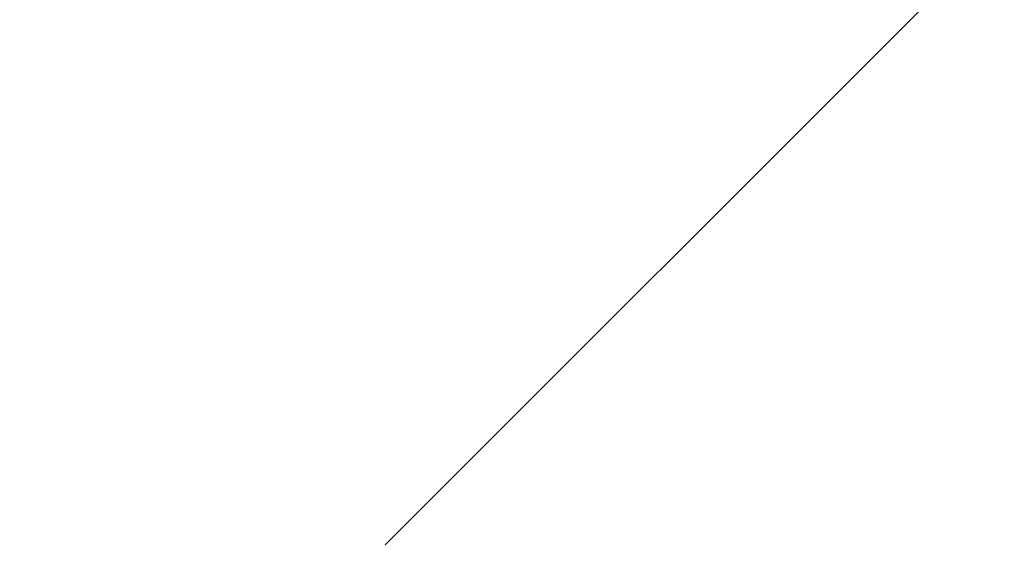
# Model space of a CAD drawing. Header units: millimetres. Extents: x -3395 to 5934498, y -177084 to 63013.
# Tile 332 of 652: x 109520 to 109549, y -48066 to -48051. Entities that reach past the tile are written whole.
import ezdxf

# ---------------------------------------------------------------- set-up
doc = ezdxf.new("R2010")
doc.units = ezdxf.units.MM

msp = doc.modelspace()

# ---------------------------------------------------------------- hatches: boundary and pattern name
at = {"lineweight": 9}
h = msp.add_hatch(dxfattribs=at)
h.set_pattern_fill('ANSI33', color=256, scale=50)
h.set_pattern_definition([(45, (0, -1340.02), (-224.5064, 224.5064), []), (45, (224.5, -1340.02), (-224.5064, 224.5064), [158.75, -79.375])])
h.paths.add_polyline_path([(109576.98347, -47713.05646), (109142.98347, -47707.2569), (109142.98347, -47636.98964), (109008.33601, -47636.98964, -1), (108987.63094, -47636.98964), (108852.98347, -47636.98964), (108852.98347, -47902.76692), (108952.98347, -47902.76692), (108952.98347, -47912.76692), (108852.98347, -47912.76692), (108852.98347, -48072.76692), (108952.98347, -48072.76692), (108952.98347, -48082.7669), (109130.9978, -48082.76692, -0.41421352), (109127.99781, -48079.76692), (109127.99781, -48076.76692), (109174.39781, -48076.76692), (109174.39781, -48066.76692), (109299.48485, -48066.76692), (109299.48485, -48064.76692), (109459.48485, -48064.76692), (109577.25974, -48066.76692)])
h.paths.add_polyline_path([(109577.27224, -48082.76692), (109187.99781, -48082.76692), (109187.99781, -48116.76692), (109176.98347, -48116.76945), (109176.98343, -48260.05642), (109176.98331, -48521.69973), (109577.61507, -48521.69973)])
edge = h.paths.add_edge_path()
edge.add_line((109142.98347, -46516.26793), (109139.48347, -46516.26793))
edge.add_arc((109139.48347, -46512.76793), 3.5, 180, 270, ccw=False)
edge.add_line((109135.98347, -46512.76793), (109135.98347, -46496.76793))
edge.add_arc((109128.98347, -46496.76793), 7, 0, 90)
edge.add_line((109128.98347, -46489.76793), (109084.98347, -46489.76793))
edge.add_arc((109084.98347, -46487.76793), 2, 180, 270, ccw=False)
edge.add_line((109082.98347, -46487.76793), (109082.98347, -46484.76793))
edge.add_arc((109084.98347, -46484.76793), 2, 90, 180, ccw=False)
edge.add_line((109084.98347, -46482.76793), (108992.98347, -46482.76793))
edge.add_line((108992.98347, -46482.76793), (108992.98347, -46782.76793))
edge.add_line((108992.98347, -46782.76793), (108852.98347, -46782.76793))
edge.add_line((108852.98347, -46782.76793), (108852.98347, -47636.98964))
edge.add_line((108852.98347, -47636.98964), (108987.63094, -47636.98964))
edge.add_arc((108997.98347, -47636.98964), 10.35253, 0, 180, ccw=False)
edge.add_line((109008.33601, -47636.98964), (109142.98347, -47636.98964))
edge.add_line((109142.98347, -47636.98964), (109142.98347, -47131.80114))
edge.add_line((109142.98347, -47131.80114), (109095.4832, -47131.80114))
edge.add_line((109095.4832, -47131.80114), (109095.4832, -47128.66078))
edge.add_line((109095.4832, -47128.66078), (109142.98347, -47128.66078))
edge.add_line((109142.98347, -47128.66078), (109142.98347, -46516.26793))

doc.saveas('drawing.dxf')
